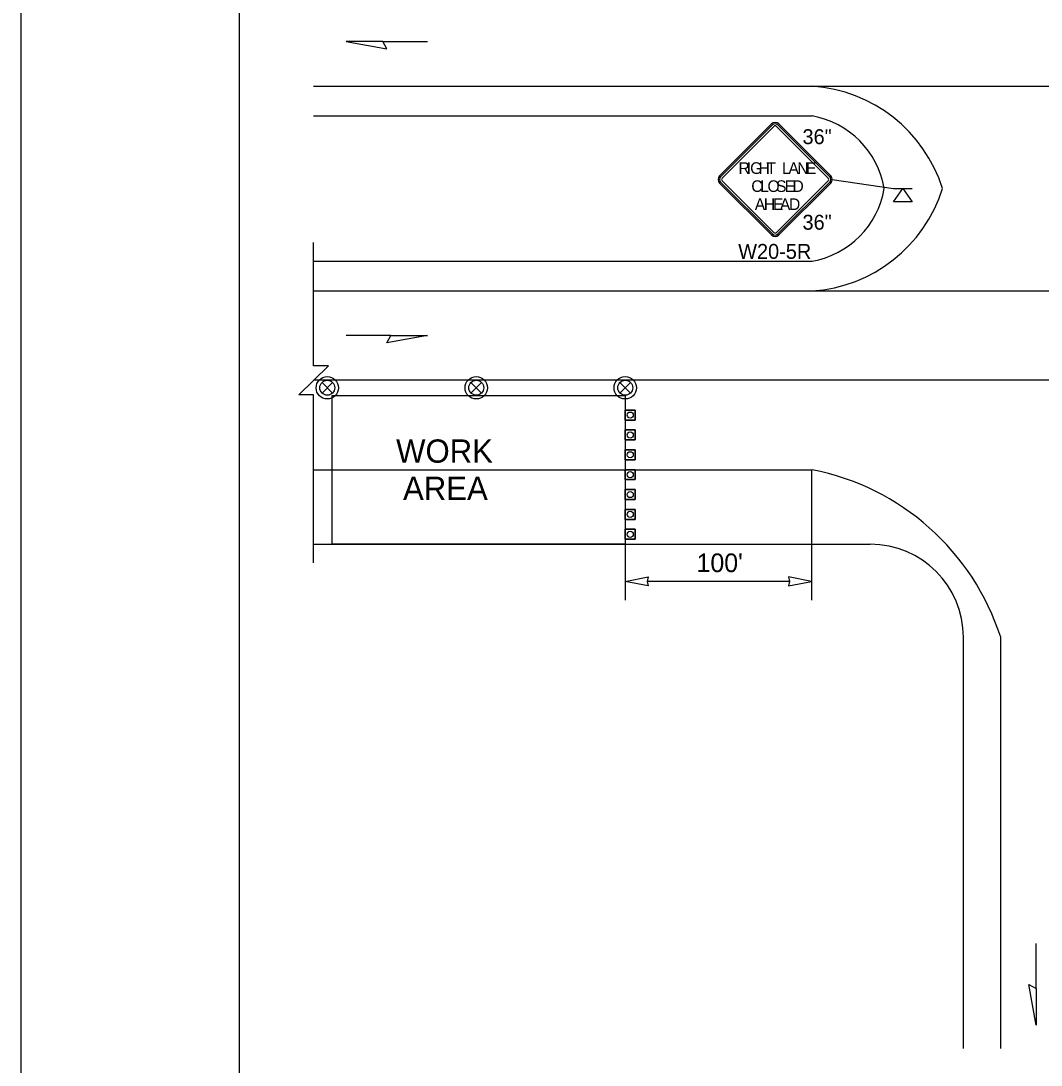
# Model space of a CAD drawing. Extents: x 99958 to 100136, y 99935 to 100013.
# Drawn here: x 100039.062 to 100043.446, y 100001.834 to 100006.321 of the extents above; entities that cross this region are included whole.
import ezdxf

# ---------------------------------------------------------------- set-up
doc = ezdxf.new("R2010")
doc.units = 0
for name, color, linetype in [('RD_ED_ShoulderPavedEdge', 7, 'Continuous'), ('RD_MK_LineEdgeWhite', 7, 'Continuous'), ('RD_MK_LineEdgeYellow', 7, 'Continuous'), ('RD_MK_LineLane', 7, 'Continuous'), ('SH_GI_PlotLimits', 7, 'Continuous'), ('SH_GI_SheetBorder', 7, 'Continuous'), ('TR_SN_ConstructionSigns', 7, 'Continuous'), ('TR_WZ_PortableSignMountBlk-Org', 7, 'Continuous'), ('TR_WZ_TrafficCone', 7, 'Continuous'), ('TR_WZ_TrafficSafetyDrum', 7, 'Continuous'), ('TR_WZ_WorkAreaLabel', 7, 'Continuous'), ('TR_WZ_WorkZoneDetails', 7, 'Continuous'), ('TR_WZ_WorkZoneTextCurrent', 7, 'Continuous')]:
    doc.layers.add(name, color=color, linetype=linetype)

msp = doc.modelspace()

# ---------------------------------------------------------------- linework, layer by layer
at = {"layer": 'RD_ED_ShoulderPavedEdge'}
for p, q in [((100040.32, 100005.9124), (100042.4619, 100005.9124)), ((100040.32, 100005.2885), (100042.4619, 100005.2885)), ((100040.32, 100004.0725), (100042.7119, 100004.0725))]:
    msp.add_line(p, q, dxfattribs=at)
msp.add_lwpolyline([(100043.1119, 100001.9059), (100043.1119, 100003.6724)], dxfattribs=at)
for centre, radius, start, end in [((100042.3952, 100005.5361), 0.3822, 9.6882, 79.9433), ((100042.3952, 100005.6648), 0.3822, 280.0567, 350.3118), ((100042.7119, 100003.6724), 0.4, 0, 90)]:
    msp.add_arc(centre, radius, start, end, dxfattribs=at)
at = {"layer": 'RD_MK_LineEdgeWhite'}
msp.add_line((100043.2719, 100003.6724), (100043.2719, 100001.9059), dxfattribs=at)
msp.add_arc((100042.257, 100003.3462), 1.0661, 17.8172, 78.9158, dxfattribs=at)
at = {"layer": 'RD_MK_LineEdgeYellow'}
for p, q in [((100040.32, 100006.0404), (100042.4619, 100006.0404)), ((100042.4619, 100006.0404), (100044.8819, 100006.0404)), ((100040.32, 100005.1604), (100042.4619, 100005.1604)), ((100042.4619, 100005.1604), (100044.8819, 100005.1604)), ((100040.32, 100004.3924), (100042.4619, 100004.3924))]:
    msp.add_line(p, q, dxfattribs=at)
for centre, start, end in [((100042.4204, 100005.4112), 17.4622, 86.2234), ((100042.4204, 100005.7897), 273.7766, 342.5378)]:
    msp.add_arc(centre, 0.6306, start, end, dxfattribs=at)
at = {"layer": 'RD_MK_LineLane'}
msp.add_lwpolyline([(100047.555, 100004.7765), (100040.32, 100004.7765)], dxfattribs=at)
at = {"layer": 'SH_GI_PlotLimits'}
msp.add_lwpolyline([(100039.0625, 99999.6875), (100056.0625, 99999.6875), (100056.0625, 100010.6875), (100039.0625, 100010.6875)], close=True, dxfattribs=at)
at = {"layer": 'SH_GI_SheetBorder'}
msp.add_line((100040, 100010.375), (100040, 100000), dxfattribs=at)
at = {"layer": 'TR_SN_ConstructionSigns'}
for p, q in [((100042.2872, 100005.8783), (100042.0645, 100005.6556)), ((100042.5418, 100005.6556), (100042.319, 100005.8783)), ((100042.2916, 100005.8739), (100042.0689, 100005.6512)), ((100042.0751, 100005.645), (100042.2978, 100005.8677)), ((100042.3084, 100005.8677), (100042.5312, 100005.645)), ((100042.5374, 100005.6512), (100042.3146, 100005.8739)), ((100042.0645, 100005.6238), (100042.2872, 100005.401)), ((100042.0689, 100005.6282), (100042.2916, 100005.4055)), ((100042.2978, 100005.4116), (100042.0751, 100005.6344)), ((100042.5312, 100005.6344), (100042.3084, 100005.4116)), ((100042.3146, 100005.4055), (100042.5374, 100005.6282)), ((100042.319, 100005.401), (100042.5418, 100005.6238))]:
    msp.add_line(p, q, dxfattribs=at)
for centre, radius, start, end in [((100042.3031, 100005.8624), 0.0225, 45, 135), ((100042.3031, 100005.8624), 0.0162, 45, 135), ((100042.3031, 100005.8624), 0.0075, 45, 135), ((100042.0804, 100005.6397), 0.0225, 135, 225), ((100042.0804, 100005.6397), 0.0162, 135, 225), ((100042.5259, 100005.6397), 0.0162, 315, 45), ((100042.5259, 100005.6397), 0.0225, 315, 45), ((100042.0804, 100005.6397), 0.0075, 135, 225), ((100042.5259, 100005.6397), 0.0075, 315, 45), ((100042.3031, 100005.417), 0.0225, 225, 315), ((100042.3031, 100005.417), 0.0162, 225, 315), ((100042.3031, 100005.417), 0.0075, 225, 315)]:
    msp.add_arc(centre, radius, start, end, dxfattribs=at)
at = {"layer": 'TR_WZ_PortableSignMountBlk-Org'}
msp.add_line((100042.8119, 100005.6004), (100042.8919, 100005.6004), dxfattribs=at)
msp.add_lwpolyline([(100042.8519, 100005.6004), (100042.8919, 100005.543), (100042.8119, 100005.543)], close=True, dxfattribs=at)
at = {"layer": 'TR_WZ_TrafficCone'}
for points in [[(100041.7016, 100004.6485), (100041.7016, 100004.6058), (100041.6589, 100004.6058), (100041.6589, 100004.6485), (100041.7016, 100004.6485)], [(100041.6589, 100004.6485), (100041.6589, 100004.6058), (100041.7016, 100004.6058), (100041.7016, 100004.6485), (100041.6589, 100004.6485)], [(100041.7016, 100004.5631), (100041.7016, 100004.5205), (100041.6589, 100004.5205), (100041.6589, 100004.5631), (100041.7016, 100004.5631)], [(100041.6589, 100004.5631), (100041.6589, 100004.5205), (100041.7016, 100004.5205), (100041.7016, 100004.5631), (100041.6589, 100004.5631)], [(100041.7016, 100004.4778), (100041.7016, 100004.4351), (100041.6589, 100004.4351), (100041.6589, 100004.4778), (100041.7016, 100004.4778)], [(100041.6589, 100004.4778), (100041.6589, 100004.4351), (100041.7016, 100004.4351), (100041.7016, 100004.4778), (100041.6589, 100004.4778)], [(100041.7016, 100004.3924), (100041.7016, 100004.3498), (100041.6589, 100004.3498), (100041.6589, 100004.3924), (100041.7016, 100004.3924)], [(100041.6589, 100004.3924), (100041.6589, 100004.3498), (100041.7016, 100004.3498), (100041.7016, 100004.3924), (100041.6589, 100004.3924)], [(100041.7016, 100004.3071), (100041.7016, 100004.2644), (100041.6589, 100004.2644), (100041.6589, 100004.3071), (100041.7016, 100004.3071)], [(100041.6589, 100004.3071), (100041.6589, 100004.2644), (100041.7016, 100004.2644), (100041.7016, 100004.3071), (100041.6589, 100004.3071)], [(100041.7016, 100004.2218), (100041.7016, 100004.1791), (100041.6589, 100004.1791), (100041.6589, 100004.2218), (100041.7016, 100004.2218)], [(100041.6589, 100004.2218), (100041.6589, 100004.1791), (100041.7016, 100004.1791), (100041.7016, 100004.2218), (100041.6589, 100004.2218)], [(100041.7016, 100004.1364), (100041.7016, 100004.0938), (100041.6589, 100004.0938), (100041.6589, 100004.1364), (100041.7016, 100004.1364)], [(100041.6589, 100004.1364), (100041.6589, 100004.0938), (100041.7016, 100004.0938), (100041.7016, 100004.1364), (100041.6589, 100004.1364)]]:
    msp.add_lwpolyline(points, dxfattribs=at)
for centre in [(100041.6803, 100004.6271), (100041.6803, 100004.5418), (100041.6803, 100004.4565), (100041.6803, 100004.3711), (100041.6803, 100004.2858), (100041.6803, 100004.2004), (100041.6803, 100004.1151)]:
    msp.add_circle(centre, 0.0133, dxfattribs=at)
at = {"layer": 'TR_WZ_TrafficSafetyDrum'}
for p, q in [((100040.3563, 100004.7671), (100040.4015, 100004.7218)), ((100040.4015, 100004.7671), (100040.3563, 100004.7218)), ((100040.9963, 100004.7671), (100041.0415, 100004.7218)), ((100041.0415, 100004.7671), (100040.9963, 100004.7218)), ((100041.6363, 100004.7671), (100041.6815, 100004.7218)), ((100041.6815, 100004.7671), (100041.6363, 100004.7218))]:
    msp.add_line(p, q, dxfattribs=at)
for centre, radius in [((100040.3789, 100004.7445), 0.048), ((100040.3789, 100004.7445), 0.048), ((100040.3789, 100004.7445), 0.032), ((100041.0189, 100004.7445), 0.048), ((100041.0189, 100004.7445), 0.048), ((100041.0189, 100004.7445), 0.032), ((100041.6589, 100004.7445), 0.048), ((100041.6589, 100004.7445), 0.048), ((100041.6589, 100004.7445), 0.032)]:
    msp.add_circle(centre, radius, dxfattribs=at)
at = {"layer": 'TR_WZ_WorkZoneDetails'}
for p, q in [((100040.6169, 100006.2324), (100040.8098, 100006.2324)), ((100042.5484, 100005.6397), (100042.8119, 100005.6004)), ((100040.6526, 100004.9685), (100040.4597, 100004.9685)), ((100042.4589, 100004.3924), (100042.4589, 100003.8325)), ((100041.6589, 100004.0725), (100041.6589, 100003.8325)), ((100042.3652, 100003.9125), (100041.7526, 100003.9125)), ((100043.4242, 100002.1631), (100043.4242, 100002.356))]:
    msp.add_line(p, q, dxfattribs=at)
for points in [[(100040.4597, 100006.2324), (100040.6347, 100006.2016), (100040.6169, 100006.2324)], [(100040.8098, 100004.9685), (100040.6347, 100004.9376), (100040.6526, 100004.9685)], [(100040.4, 100004.0725), (100040.4, 100004.7114), (100041.6589, 100004.7114), (100041.6589, 100004.0725)], [(100041.6589, 100003.9125), (100041.7572, 100003.9317), (100041.7526, 100003.9125), (100041.7572, 100003.8932)], [(100042.4589, 100003.9125), (100042.3606, 100003.9317), (100042.3652, 100003.9125), (100042.3606, 100003.8932)], [(100043.4242, 100002.0059), (100043.3933, 100002.181), (100043.4242, 100002.1631)]]:
    msp.add_lwpolyline(points, close=True, dxfattribs=at)
msp.add_lwpolyline([(100040.32, 100003.9925), (100040.32, 100004.7145), (100040.256, 100004.7145), (100040.384, 100004.8384), (100040.32, 100004.8384), (100040.32, 100005.3685)], dxfattribs=at)

# ---------------------------------------------------------------- texts
at = {"layer": 'TR_SN_ConstructionSigns'}
for s, p in [('36"', (100042.4205, 100005.7915)), ('36"', (100042.4205, 100005.4238)), ('W20-5R', (100042.1443, 100005.2985))]:
    msp.add_text(s, height=0.064, rotation=360, dxfattribs=at).set_placement(p)
for s, p in [('R', (100042.1456, 100005.6634)), ('I', (100042.1806, 100005.6634)), ('G', (100042.1958, 100005.6634)), ('H', (100042.2321, 100005.6634)), ('T', (100042.2658, 100005.6634)), ('L', (100042.3324, 100005.6634)), ('A', (100042.3603, 100005.6634)), ('N', (100042.3981, 100005.6634)), ('E', (100042.4351, 100005.6634)), ('C', (100042.2006, 100005.5859)), ('L', (100042.2386, 100005.5859)), ('O', (100042.2701, 100005.5859)), ('S', (100042.3071, 100005.5859)), ('E', (100042.3436, 100005.5859)), ('D', (100042.3776, 100005.5859)), ('A', (100042.2156, 100005.5084)), ('H', (100042.2546, 100005.5084)), ('E', (100042.2936, 100005.5084)), ('A', (100042.3236, 100005.5084)), ('D', (100042.3626, 100005.5084))]:
    msp.add_text(s, height=0.05, dxfattribs=at).set_placement(p)
at = {"layer": 'TR_WZ_WorkAreaLabel'}
for s, p in [('WORK', (100040.6746, 100004.4225)), ('AREA', (100040.7043, 100004.2624))]:
    msp.add_text(s, height=0.1, dxfattribs=at).set_placement(p)
at = {"layer": 'TR_WZ_WorkZoneTextCurrent'}
msp.add_text("100'", height=0.08, rotation=360, dxfattribs=at).set_placement((100041.9653, 100003.9525))

doc.saveas('drawing.dxf')
